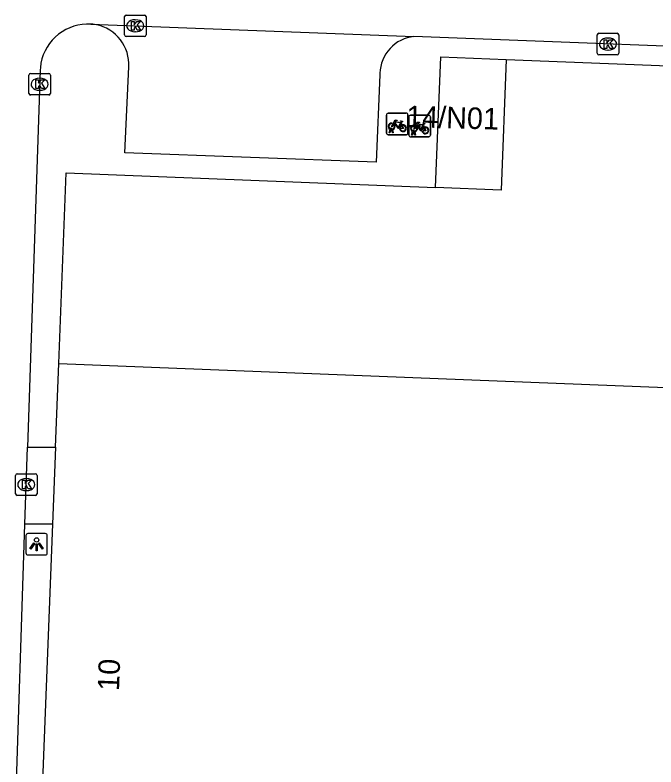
# Model space of a CAD drawing. Extents: x 161355 to 162026, y 386504 to 387459.
# Drawn here: x 161900.88 to 161930.72, y 387315.51 to 387350.5 of the extents above; entities that cross this region are included whole.
import ezdxf

# ---------------------------------------------------------------- set-up
doc = ezdxf.new("R2010")
doc.units = 0
for name, color, linetype in [('IMGEO_Fietsenrek', 7, 'Continuous'), ('IMGEO_Kolk', 7, 'Continuous'), ('IMGEO_Lichtpunt', 7, 'Continuous'), ('IMGEO_Pand', 7, 'Continuous'), ('IMGEO_Pand_nummerreeks', 7, 'Continuous'), ('IMGEO_Rijbaan_lokaal_open', 7, 'Continuous'), ('IMGEO_Voetpad_open', 7, 'Continuous')]:
    doc.layers.add(name, color=color, linetype=linetype)

msp = doc.modelspace()

# ---------------------------------------------------------------- linework, layer by layer
at = {"layer": 'IMGEO_Fietsenrek'}
for p, q in [((161918.176, 387345.009), (161918.176, 387345.85)), ((161918.176, 387345.85), (161918.176, 387345.009)), ((161918.251, 387345.934), (161919.092, 387345.934)), ((161919.092, 387345.934), (161918.251, 387345.934)), ((161919.176, 387345.859), (161919.176, 387345.018)), ((161919.176, 387345.018), (161919.176, 387345.859)), ((161919.219, 387344.91), (161919.219, 387345.751)), ((161919.219, 387345.751), (161919.219, 387344.91)), ((161919.294, 387345.835), (161920.135, 387345.835)), ((161920.135, 387345.835), (161919.294, 387345.835)), ((161920.219, 387345.76), (161920.219, 387344.919)), ((161920.219, 387344.919), (161920.219, 387345.76)), ((161918.303, 387345.018), (161918.342, 387345.178)), ((161918.372, 387345.166), (161918.337, 387345.018)), ((161918.414, 387345.19), (161918.413, 387345.194)), ((161918.455, 387345.018), (161918.421, 387345.16)), ((161918.445, 387345.201), (161918.446, 387345.194)), ((161918.453, 387345.164), (161918.488, 387345.018)), ((161918.863, 387345.483), (161918.899, 387345.388)), ((161919.906, 387345.384), (161919.942, 387345.289)), ((161919.101, 387344.934), (161918.26, 387344.934)), ((161918.26, 387344.934), (161919.101, 387344.934)), ((161918.337, 387345.018), (161918.303, 387345.018)), ((161918.488, 387345.018), (161918.455, 387345.018)), ((161920.144, 387344.835), (161919.303, 387344.835)), ((161919.303, 387344.835), (161920.144, 387344.835)), ((161919.346, 387344.919), (161919.385, 387345.079)), ((161919.38, 387344.919), (161919.346, 387344.919)), ((161919.415, 387345.067), (161919.38, 387344.919)), ((161919.457, 387345.091), (161919.456, 387345.095)), ((161919.498, 387344.919), (161919.464, 387345.061)), ((161919.488, 387345.102), (161919.489, 387345.095)), ((161919.496, 387345.065), (161919.531, 387344.919)), ((161919.531, 387344.919), (161919.498, 387344.919))]:
    msp.add_line(p, q, dxfattribs=at)
for points in [[(161918.489, 387345.46), (161918.584, 387345.624), (161918.67, 387345.61), (161918.672, 387345.601), (161918.616, 387345.59), (161918.589, 387345.545), (161918.845, 387345.504)], [(161918.832, 387345.479), (161918.575, 387345.52), (161918.558, 387345.491), (161918.725, 387345.271), (161918.832, 387345.479)], [(161918.845, 387345.504), (161918.87, 387345.553), (161918.864, 387345.557), (161918.841, 387345.561), (161918.829, 387345.568), (161918.828, 387345.571), (161918.83, 387345.576), (161918.925, 387345.561), (161918.927, 387345.551), (161918.917, 387345.538), (161918.905, 387345.532), (161918.891, 387345.538), (161918.863, 387345.483)], [(161919.532, 387345.361), (161919.627, 387345.525), (161919.713, 387345.511), (161919.715, 387345.502), (161919.659, 387345.491), (161919.632, 387345.446), (161919.888, 387345.405)], [(161918.51, 387345.408), (161918.458, 387345.318), (161918.418, 387345.293), (161918.419, 387345.34), (161918.474, 387345.434)], [(161918.785, 387345.216), (161918.735, 387345.216), (161918.544, 387345.467), (161918.525, 387345.435)], [(161918.88, 387345.381), (161918.85, 387345.458), (161918.741, 387345.24), (161918.784, 387345.24)], [(161918.814, 387345.24), (161918.934, 387345.239), (161918.89, 387345.353)], [(161918.91, 387345.36), (161918.965, 387345.215), (161918.815, 387345.215)], [(161919.553, 387345.309), (161919.501, 387345.219), (161919.461, 387345.194), (161919.462, 387345.241), (161919.517, 387345.335)], [(161919.828, 387345.117), (161919.778, 387345.117), (161919.587, 387345.368), (161919.568, 387345.336)], [(161919.875, 387345.38), (161919.618, 387345.421), (161919.601, 387345.392), (161919.768, 387345.172), (161919.875, 387345.38)], [(161919.923, 387345.282), (161919.893, 387345.359), (161919.784, 387345.141), (161919.827, 387345.141)], [(161919.857, 387345.141), (161919.977, 387345.14), (161919.933, 387345.254)], [(161919.953, 387345.261), (161920.008, 387345.116), (161919.858, 387345.116)], [(161919.888, 387345.405), (161919.913, 387345.454), (161919.907, 387345.458), (161919.884, 387345.462), (161919.872, 387345.469), (161919.871, 387345.472), (161919.873, 387345.477), (161919.968, 387345.462), (161919.97, 387345.452), (161919.96, 387345.439), (161919.948, 387345.433), (161919.934, 387345.439), (161919.906, 387345.384)]]:
    msp.add_lwpolyline(points, dxfattribs=at)
for centre, radius, start, end in [((161918.254, 387345.856), 0.0779, 92.4484, 184.2845), ((161918.254, 387345.856), 0.0779, 92.4484, 184.2845), ((161919.098, 387345.856), 0.0779, 2.4484, 94.2845), ((161919.098, 387345.856), 0.0779, 2.4484, 94.2845), ((161919.297, 387345.757), 0.0779, 92.4484, 184.2845), ((161919.297, 387345.757), 0.0779, 92.4484, 184.2845), ((161920.141, 387345.757), 0.0779, 2.4484, 94.2845), ((161920.141, 387345.757), 0.0779, 2.4484, 94.2845), ((161918.416, 387345.319), 0.159, 62.6766, 242.1369), ((161918.416, 387345.319), 0.129, 63.3192, 238.903), ((161918.396, 387345.19), 0.0499, 12.8025, 158.6934), ((161918.416, 387345.319), 0.159, 253.9967, 271.7867), ((161918.396, 387345.19), 0.0174, 12.8025, 163.4502), ((161918.416, 387345.319), 0.129, 253.415, 269.0204), ((161918.416, 387345.319), 0.129, 283.6043, 43.4302), ((161918.416, 387345.319), 0.159, 283.5766, 46.6042), ((161918.943, 387345.235), 0.159, 113.3408, 178.3217), ((161918.943, 387345.235), 0.159, 187.0065, 105.7708), ((161918.943, 387345.235), 0.129, 113.923, 177.9556), ((161918.943, 387345.235), 0.129, 188.6715, 104.5883), ((161919.459, 387345.22), 0.159, 62.6766, 242.1369), ((161919.459, 387345.22), 0.129, 63.3192, 238.903), ((161919.459, 387345.22), 0.129, 283.6043, 43.4302), ((161919.459, 387345.22), 0.159, 283.5766, 46.6042), ((161919.986, 387345.136), 0.159, 113.3408, 178.3217), ((161919.986, 387345.136), 0.159, 187.0065, 105.7708), ((161919.986, 387345.136), 0.129, 113.923, 177.9556), ((161919.986, 387345.136), 0.129, 188.6715, 104.5883), ((161918.254, 387345.012), 0.0779, 182.4484, 274.2845), ((161918.254, 387345.012), 0.0779, 182.4484, 274.2845), ((161919.098, 387345.012), 0.0779, 272.4484, 4.2845), ((161919.098, 387345.012), 0.0779, 272.4484, 4.2845), ((161919.297, 387344.913), 0.0779, 182.4484, 274.2845), ((161919.297, 387344.913), 0.0779, 182.4484, 274.2845), ((161919.439, 387345.091), 0.0499, 12.8025, 158.6934), ((161919.459, 387345.22), 0.159, 253.9967, 271.7867), ((161919.439, 387345.091), 0.0174, 12.8025, 163.4502), ((161919.459, 387345.22), 0.129, 253.415, 269.0204), ((161920.141, 387344.913), 0.0779, 272.4484, 4.2845), ((161920.141, 387344.913), 0.0779, 272.4484, 4.2845)]:
    msp.add_arc(centre, radius, start, end, dxfattribs=at)
at = {"layer": 'IMGEO_Kolk'}
for p, q in [((161905.977, 387349.575), (161905.977, 387350.427)), ((161906.052, 387350.501), (161906.904, 387350.501)), ((161906.978, 387350.427), (161906.978, 387349.575)), ((161906.465, 387350.281), (161906.49, 387350.281)), ((161906.488, 387349.721), (161906.463, 387349.721)), ((161906.904, 387349.501), (161906.052, 387349.501)), ((161927.99, 387348.725), (161927.99, 387349.577)), ((161928.065, 387349.651), (161928.917, 387349.651)), ((161928.478, 387349.431), (161928.503, 387349.431)), ((161928.991, 387349.577), (161928.991, 387348.725)), ((161928.917, 387348.651), (161928.065, 387348.651)), ((161928.501, 387348.871), (161928.476, 387348.871)), ((161901.525, 387346.855), (161901.525, 387347.707)), ((161901.6, 387347.781), (161902.452, 387347.781)), ((161902.526, 387347.707), (161902.526, 387346.855)), ((161902.013, 387347.561), (161902.038, 387347.561)), ((161902.036, 387347.001), (161902.011, 387347.001)), ((161902.452, 387346.781), (161901.6, 387346.781)), ((161900.902, 387328.226), (161900.902, 387329.078)), ((161900.977, 387329.152), (161901.829, 387329.152)), ((161901.903, 387329.078), (161901.903, 387328.226)), ((161901.39, 387328.932), (161901.415, 387328.932)), ((161901.413, 387328.372), (161901.388, 387328.372)), ((161901.829, 387328.152), (161900.977, 387328.152))]:
    msp.add_line(p, q, dxfattribs=at)
for points in [[(161905.977, 387349.575), (161905.977, 387350.427)], [(161906.052, 387350.501), (161906.904, 387350.501)], [(161906.978, 387350.427), (161906.978, 387349.575)], [(161906.298, 387350.201), (161906.421, 387350.201), (161906.421, 387350.05), (161906.551, 387350.201), (161906.715, 387350.201), (161906.569, 387350.05), (161906.722, 387349.801), (161906.57, 387349.801), (161906.485, 387349.965), (161906.421, 387349.898), (161906.421, 387349.801), (161906.298, 387349.801), (161906.298, 387350.201)], [(161906.904, 387349.501), (161906.052, 387349.501)], [(161927.99, 387348.725), (161927.99, 387349.577)], [(161928.065, 387349.651), (161928.917, 387349.651)], [(161928.311, 387349.351), (161928.434, 387349.351), (161928.434, 387349.2), (161928.564, 387349.351), (161928.728, 387349.351), (161928.582, 387349.2), (161928.735, 387348.951), (161928.583, 387348.951), (161928.498, 387349.115), (161928.434, 387349.048), (161928.434, 387348.951), (161928.311, 387348.951), (161928.311, 387349.351)], [(161928.991, 387349.577), (161928.991, 387348.725)], [(161928.917, 387348.651), (161928.065, 387348.651)], [(161901.525, 387346.855), (161901.525, 387347.707)], [(161901.6, 387347.781), (161902.452, 387347.781)], [(161902.526, 387347.707), (161902.526, 387346.855)], [(161901.846, 387347.481), (161901.969, 387347.481), (161901.969, 387347.33), (161902.099, 387347.481), (161902.263, 387347.481), (161902.117, 387347.33), (161902.27, 387347.081), (161902.118, 387347.081), (161902.033, 387347.245), (161901.969, 387347.178), (161901.969, 387347.081), (161901.846, 387347.081), (161901.846, 387347.481)], [(161902.452, 387346.781), (161901.6, 387346.781)], [(161900.902, 387328.226), (161900.902, 387329.078)], [(161900.977, 387329.152), (161901.829, 387329.152)], [(161901.903, 387329.078), (161901.903, 387328.226)], [(161901.223, 387328.852), (161901.346, 387328.852), (161901.346, 387328.701), (161901.476, 387328.852), (161901.64, 387328.852), (161901.494, 387328.701), (161901.647, 387328.452), (161901.495, 387328.452), (161901.41, 387328.616), (161901.346, 387328.549), (161901.346, 387328.452), (161901.223, 387328.452), (161901.223, 387328.852)], [(161901.829, 387328.152), (161900.977, 387328.152)]]:
    msp.add_lwpolyline(points, dxfattribs=at)
for centre, start, end in [((161906.054, 387350.425), 91.552, 178.448), ((161906.054, 387350.425), 91.552, 178.448), ((161906.902, 387350.425), 1.552, 88.448), ((161906.902, 387350.425), 1.552, 88.448), ((161906.054, 387349.577), 181.552, 268.448), ((161906.054, 387349.577), 181.552, 268.448), ((161906.902, 387349.577), 271.552, 358.448), ((161906.902, 387349.577), 271.552, 358.448), ((161928.067, 387349.575), 91.552, 178.448), ((161928.067, 387349.575), 91.552, 178.448), ((161928.915, 387349.575), 1.552, 88.448), ((161928.915, 387349.575), 1.552, 88.448), ((161928.067, 387348.727), 181.552, 268.448), ((161928.067, 387348.727), 181.552, 268.448), ((161928.915, 387348.727), 271.552, 358.448), ((161928.915, 387348.727), 271.552, 358.448), ((161901.602, 387347.705), 91.552, 178.448), ((161901.602, 387347.705), 91.552, 178.448), ((161902.45, 387347.705), 1.552, 88.448), ((161902.45, 387347.705), 1.552, 88.448), ((161901.602, 387346.857), 181.552, 268.448), ((161901.602, 387346.857), 181.552, 268.448), ((161902.45, 387346.857), 271.552, 358.448), ((161902.45, 387346.857), 271.552, 358.448), ((161900.979, 387329.076), 91.552, 178.448), ((161900.979, 387329.076), 91.552, 178.448), ((161901.827, 387329.076), 1.552, 88.448), ((161901.827, 387329.076), 1.552, 88.448), ((161900.979, 387328.228), 181.552, 268.448), ((161900.979, 387328.228), 181.552, 268.448), ((161901.827, 387328.228), 271.552, 358.448), ((161901.827, 387328.228), 271.552, 358.448)]:
    msp.add_arc(centre, 0.0765, start, end, dxfattribs=at)
for centre, major_axis, ratio, start_param, end_param in [((161906.464, 387350.001), (-0.387, 0.002), 0.722429, 4.712389, 7.853982), ((161906.489, 387350.001), (-0.39, 0.002), 0.717154, 1.570796, 4.712389), ((161928.477, 387349.151), (-0.387, 0.002), 0.722429, 4.712389, 7.853982), ((161928.502, 387349.151), (-0.39, 0.002), 0.717154, 1.570796, 4.712389), ((161902.012, 387347.281), (-0.387, 0.002), 0.722429, 4.712389, 7.853982), ((161902.037, 387347.281), (-0.39, 0.002), 0.717154, 1.570796, 4.712389), ((161901.389, 387328.652), (-0.387, 0.002), 0.722429, 4.712389, 7.853982), ((161901.414, 387328.652), (-0.39, 0.002), 0.717154, 1.570796, 4.712389)]:
    msp.add_ellipse(centre, major_axis=major_axis, ratio=ratio, start_param=start_param, end_param=end_param, dxfattribs=at)
at = {"layer": 'IMGEO_Lichtpunt'}
for p, q in [((161901.386, 387326.28), (161901.386, 387325.473)), ((161901.386, 387326.28), (161901.386, 387325.473)), ((161902.288, 387326.375), (161901.48, 387326.375)), ((161902.288, 387326.375), (161901.48, 387326.375)), ((161902.382, 387325.473), (161902.382, 387326.28)), ((161902.382, 387325.473), (161902.382, 387326.28)), ((161901.48, 387325.379), (161902.288, 387325.379)), ((161901.48, 387325.379), (161902.288, 387325.379))]:
    msp.add_line(p, q, dxfattribs=at)
for points in [[(161901.76, 387325.944), (161901.799, 387325.916), (161901.611, 387325.654), (161901.573, 387325.681), (161901.76, 387325.944)], [(161901.972, 387325.916), (161902.01, 387325.943), (161902.197, 387325.681), (161902.158, 387325.653), (161901.972, 387325.916)], [(161901.862, 387325.896), (161901.909, 387325.896), (161901.909, 387325.574), (161901.862, 387325.574), (161901.862, 387325.896)]]:
    msp.add_lwpolyline(points, dxfattribs=at)
msp.add_circle((161901.885, 387326.078), 0.0994, dxfattribs=at)
for centre, start, end in [((161901.48, 387326.28), 90, 180), ((161901.48, 387326.28), 90, 180), ((161902.288, 387326.28), 0, 90), ((161902.288, 387326.28), 0, 90), ((161901.48, 387325.473), 180, 270), ((161901.48, 387325.473), 180, 270), ((161902.288, 387325.473), 270, 0), ((161902.288, 387325.473), 270, 360)]:
    msp.add_arc(centre, 0.0946, start, end, dxfattribs=at)
at = {"layer": 'IMGEO_Pand'}
for points in [[(161920.461, 387342.476), (161920.701, 387348.556), (161923.751, 387348.436)], [(161923.751, 387348.436), (161923.512, 387342.356), (161920.461, 387342.476)], [(161923.751, 387348.436), (161938.832, 387347.841)], [(161902.916, 387334.28), (161903.266, 387343.153), (161920.461, 387342.476)], [(161902.763, 387330.4), (161902.916, 387334.28)], [(161902.916, 387334.28), (161938.242, 387332.884)], [(161902.763, 387330.4), (161902.622, 387326.806)], [(161902.622, 387326.806), (161902.073, 387312.872)]]:
    msp.add_lwpolyline(points, dxfattribs=at)
at = {"layer": 'IMGEO_Rijbaan_lokaal_open'}
for points in [[(161904.406, 387350.082), (161904.205, 387350.083), (161904.005, 387350.066), (161903.807, 387350.031), (161903.613, 387349.979), (161903.424, 387349.91), (161903.243, 387349.824), (161903.069, 387349.722), (161902.906, 387349.605), (161902.754, 387349.474), (161902.613, 387349.33), (161902.487, 387349.173), (161902.375, 387349.007), (161902.278, 387348.831), (161902.197, 387348.646), (161902.133, 387348.456), (161902.087, 387348.26), (161902.058, 387348.062), (161902.049, 387347.942), (161901.463, 387330.4)], [(161904.406, 387350.082), (161919.455, 387349.5)], [(161938.812, 387348.751), (161919.455, 387349.5)], [(161901.343, 387326.805), (161901.463, 387330.4)], [(161900.879, 387312.92), (161901.343, 387326.805)]]:
    msp.add_lwpolyline(points, dxfattribs=at)
at = {"layer": 'IMGEO_Voetpad_open'}
for points in [[(161919.455, 387349.5), (161919.298, 387349.476), (161919.144, 387349.439), (161918.994, 387349.388), (161918.849, 387349.324), (161918.71, 387349.247), (161918.579, 387349.158), (161918.456, 387349.057), (161918.343, 387348.946), (161918.24, 387348.826), (161918.148, 387348.696), (161918.069, 387348.559), (161918.001, 387348.416), (161917.947, 387348.267), (161917.907, 387348.114), (161917.88, 387347.957), (161917.867, 387347.799), (161917.866, 387347.726), (161917.688, 387343.663), (161905.993, 387344.089), (161906.172, 387348.089), (161906.175, 387348.257), (161906.162, 387348.425), (161906.135, 387348.591), (161906.093, 387348.754), (161906.036, 387348.913), (161905.966, 387349.066), (161905.882, 387349.212), (161905.785, 387349.35), (161905.677, 387349.479), (161905.557, 387349.597), (161905.428, 387349.705), (161905.289, 387349.8), (161905.142, 387349.883), (161904.989, 387349.952), (161904.83, 387350.007), (161904.666, 387350.048), (161904.5, 387350.074), (161904.406, 387350.082)], [(161901.463, 387330.4), (161902.763, 387330.4)], [(161902.622, 387326.806), (161901.343, 387326.805)]]:
    msp.add_lwpolyline(points, dxfattribs=at)

# ---------------------------------------------------------------- texts
at = {"layer": 'IMGEO_Pand_nummerreeks'}
for s, rotation, p in [('14/N01', 358.4089, (161919.087, 387345.288)), ('10', 87.7848, (161905.72, 387319.04))]:
    msp.add_text(s, height=1, rotation=rotation, dxfattribs=at).set_placement(p)

doc.saveas('drawing.dxf')
